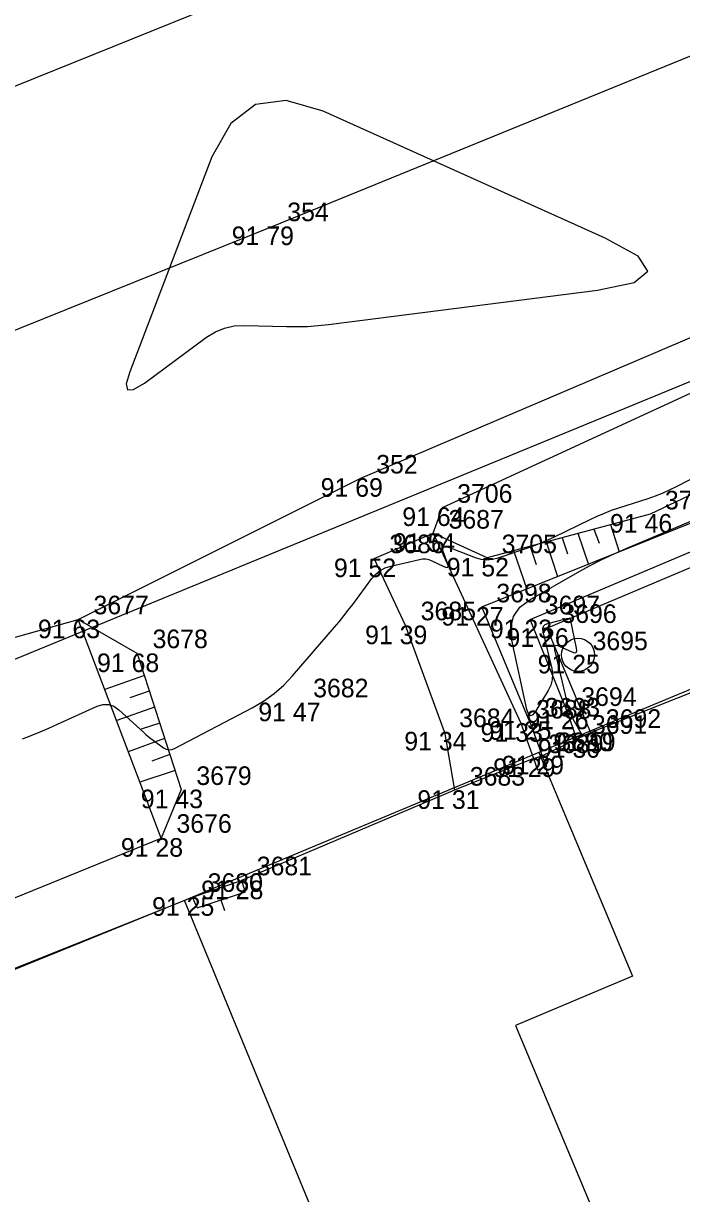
# Model space of a CAD drawing. Extents: x -711081 to -709338, y -1025122 to -1024092.
# Drawn here: x -710386.16 to -710376.24, y -1024788.04 to -1024770.42 of the extents above; entities that cross this region are included whole.
import ezdxf

# ---------------------------------------------------------------- set-up
doc = ezdxf.new("R2010")
doc.units = 0
for name, color, linetype in [('Ex_Minor Contours', 7, 'Continuous'), ('Z_body', 7, 'Continuous'), ('Z_body_cisla', 7, 'Continuous'), ('Z_body_vysky_redukovane', 7, 'Continuous'), ('Z_budova', 7, 'Continuous'), ('Z_hrany_paty', 7, 'Continuous'), ('Z_katastr_hranice', 7, 'Continuous'), ('Z_katastr_vnitrni_kresba', 7, 'Continuous'), ('Z_komunikace', 7, 'Continuous'), ('Z_komunikace_osa', 7, 'Continuous'), ('Z_ploty', 7, 'Continuous'), ('Z_ploty_znacky', 7, 'Continuous'), ('Z_rozhranni', 7, 'Continuous'), ('Z_technicke_srafy', 7, 'Continuous'), ('Z_vstupy', 7, 'Continuous'), ('Z_zelen_jednotliva', 7, 'Continuous'), ('Z_zlabek', 7, 'Continuous')]:
    doc.layers.add(name, color=color, linetype=linetype)

# ---------------------------------------------------------------- blocks, each defined once
blk = doc.blocks.new('POINT_DISPLAY')
blk.add_line((0, 0), (0, 0))
blk = doc.blocks.new('Z10001')
blk.add_circle((0, 0), 0.25)
blk = doc.blocks.new('Z210')
blk.add_line((0, 0), (0, 0.17))

msp = doc.modelspace()

# ---------------------------------------------------------------- linework, layer by layer
at = {"layer": 'Ex_Minor Contours'}
msp.add_lwpolyline([(-710384.606, -1024775.851), (-710384.587, -1024775.941), (-710384.495, -1024775.936), (-710384.333, -1024775.837), (-710383.395, -1024775.148), (-710383.264, -1024775.066), (-710383.125, -1024775.009), (-710382.978, -1024774.977), (-710382.823, -1024774.969), (-710382.191, -1024774.987), (-710382.032, -1024774.988), (-710381.875, -1024774.984), (-710381.717, -1024774.973), (-710381.56, -1024774.956), (-710377.506, -1024774.441), (-710376.953, -1024774.322), (-710376.749, -1024774.152), (-710376.894, -1024773.929), (-710377.389, -1024773.654), (-710381.64, -1024771.741), (-710382.196, -1024771.581), (-710382.66, -1024771.643), (-710383.033, -1024771.927), (-710383.315, -1024772.432), (-710384.554, -1024775.668)], close=True, dxfattribs=at)
for points in [[(-710386.169, -1024781.197), (-710386.037, -1024781.144), (-710385.905, -1024781.089), (-710385.774, -1024781.033), (-710385.644, -1024780.975), (-710385.047, -1024780.704), (-710384.959, -1024780.677), (-710384.874, -1024780.676), (-710384.794, -1024780.703), (-710384.719, -1024780.757), (-710384.349, -1024781.096), (-710384.313, -1024781.128), (-710384.276, -1024781.159), (-710384.238, -1024781.189), (-710384.2, -1024781.217), (-710384.043, -1024781.33), (-710384.004, -1024781.352), (-710383.963, -1024781.361), (-710383.922, -1024781.357), (-710383.879, -1024781.341), (-710382.707, -1024780.727), (-710382.538, -1024780.629), (-710382.38, -1024780.515), (-710382.234, -1024780.388), (-710382.099, -1024780.245), (-710381.471, -1024779.516), (-710381.399, -1024779.431), (-710381.329, -1024779.345), (-710381.261, -1024779.258), (-710381.194, -1024779.17), (-710380.906, -1024778.781), (-710380.847, -1024778.715), (-710380.781, -1024778.661), (-710380.705, -1024778.621), (-710380.621, -1024778.594), (-710380.19, -1024778.494), (-710380.142, -1024778.486), (-710380.094, -1024778.487), (-710380.047, -1024778.497), (-710380.001, -1024778.514), (-710379.819, -1024778.601), (-710379.782, -1024778.614), (-710379.76, -1024778.61), (-710379.754, -1024778.589), (-710379.764, -1024778.55), (-710379.836, -1024778.36), (-710379.846, -1024778.32), (-710379.839, -1024778.297), (-710379.816, -1024778.291), (-710379.777, -1024778.301), (-710379.35, -1024778.463), (-710379.263, -1024778.488), (-710379.176, -1024778.498), (-710379.088, -1024778.492), (-710379, -1024778.47), (-710378.557, -1024778.32), (-710378.454, -1024778.283), (-710378.353, -1024778.243), (-710378.253, -1024778.2), (-710378.154, -1024778.154), (-710377.614, -1024777.89), (-710377.509, -1024777.841), (-710377.402, -1024777.795), (-710377.294, -1024777.754), (-710377.185, -1024777.717), (-710376.742, -1024777.574), (-710376.633, -1024777.536), (-710376.525, -1024777.494), (-710376.419, -1024777.448), (-710376.315, -1024777.397), (-710374.375, -1024776.401)], [(-710377.725, -1024781.155), (-710377.87, -1024780.901), (-710377.893, -1024780.859), (-710377.912, -1024780.815), (-710377.928, -1024780.769), (-710377.941, -1024780.723), (-710378.151, -1024779.855), (-710378.156, -1024779.814), (-710378.146, -1024779.79), (-710378.121, -1024779.785), (-710378.082, -1024779.798), (-710377.894, -1024779.886), (-710377.854, -1024779.899), (-710377.829, -1024779.894), (-710377.818, -1024779.87), (-710377.822, -1024779.829), (-710377.914, -1024779.395), (-710377.916, -1024779.389), (-710377.92, -1024779.385), (-710377.925, -1024779.383), (-710377.931, -1024779.383), (-710377.96, -1024779.387), (-710377.968, -1024779.388), (-710377.975, -1024779.389), (-710377.982, -1024779.391), (-710377.989, -1024779.392), (-710378.259, -1024779.462), (-710378.299, -1024779.479), (-710378.324, -1024779.504), (-710378.334, -1024779.539), (-710378.33, -1024779.582), (-710378.196, -1024780.138), (-710378.183, -1024780.224), (-710378.187, -1024780.308), (-710378.209, -1024780.389), (-710378.248, -1024780.468), (-710378.436, -1024780.776), (-710378.479, -1024780.832), (-710378.516, -1024780.847), (-710378.546, -1024780.821), (-710378.569, -1024780.754), (-710378.797, -1024779.709), (-710378.813, -1024779.52), (-710378.773, -1024779.355), (-710378.677, -1024779.215), (-710378.525, -1024779.1), (-710377.806, -1024778.691), (-710377.625, -1024778.591), (-710377.441, -1024778.497), (-710377.254, -1024778.409), (-710377.064, -1024778.325), (-710375.074, -1024777.488)]]:
    msp.add_lwpolyline(points, dxfattribs=at)
at = {"layer": 'Z_budova'}
for p, q in [((-710377.61, -1024781.1), (-710373.13, -1024779.31)), ((-710378.34, -1024781.45), (-710377.82, -1024781.2)), ((-710377.82, -1024781.2), (-710377.61, -1024781.1)), ((-710378.27, -1024781.61), (-710378.34, -1024781.45)), ((-710391.46, -1024786.72), (-710383.61, -1024783.58)), ((-710383.54, -1024783.74), (-710383.61, -1024783.58))]:
    msp.add_line(p, q, dxfattribs=at)
at = {"layer": 'Z_hrany_paty'}
for p, q in [((-710374.05, -1024776.55), (-710376.71, -1024777.81)), ((-710376.71, -1024777.81), (-710379.17, -1024778.47)), ((-710379.17, -1024778.47), (-710379.98, -1024778.1)), ((-710384.44, -1024779.91), (-710385.33, -1024779.4)), ((-710384.44, -1024779.91), (-710383.78, -1024781.96)), ((-710383.78, -1024781.96), (-710384.08, -1024782.69))]:
    msp.add_line(p, q, dxfattribs=at)
at = {"layer": 'Z_katastr_hranice'}
for p, q in [((-710445.08, -1024804.13), (-710335.33, -1024759.07)), ((-710373.37, -1024779.31), (-710378.39, -1024781.4)), ((-710378.39, -1024781.4), (-710383.73, -1024783.63)), ((-710383.73, -1024783.63), (-710388.82, -1024785.7)), ((-710379.21, -1024794.56), (-710383.73, -1024783.63))]:
    msp.add_line(p, q, dxfattribs=at)
at = {"layer": 'Z_katastr_vnitrni_kresba'}
for p, q in [((-710378.39, -1024781.4), (-710376.98, -1024784.77)), ((-710376.98, -1024784.77), (-710378.74, -1024785.51)), ((-710378.74, -1024785.51), (-710375.9, -1024792.3))]:
    msp.add_line(p, q, dxfattribs=at)
at = {"layer": 'Z_komunikace'}
for p, q in [((-710397.51, -1024775.91), (-710383.06, -1024770.06)), ((-710381.07, -1024777.27), (-710374.46, -1024774.45)), ((-710385.33, -1024779.4), (-710381.07, -1024777.27)), ((-710387.23, -1024779.93), (-710385.33, -1024779.4))]:
    msp.add_line(p, q, dxfattribs=at)
at = {"layer": 'Z_komunikace_osa'}
for p, q in [((-710382.41, -1024773.48), (-710368.54, -1024767.83)), ((-710396.52, -1024779.17), (-710382.41, -1024773.48))]:
    msp.add_line(p, q, dxfattribs=at)
at = {"layer": 'Z_ploty'}
for p, q in [((-710378.47, -1024781.49), (-710378.34, -1024781.45)), ((-710378.47, -1024781.49), (-710378.41, -1024781.66)), ((-710378.41, -1024781.66), (-710378.27, -1024781.61)), ((-710383.61, -1024783.58), (-710382.87, -1024783.33)), ((-710382.81, -1024783.5), (-710382.87, -1024783.33)), ((-710383.54, -1024783.74), (-710382.81, -1024783.5))]:
    msp.add_line(p, q, dxfattribs=at)
at = {"layer": 'Z_rozhranni'}
for p, q in [((-710379.84, -1024777.71), (-710375.39, -1024775.66)), ((-710379.98, -1024778.1), (-710379.84, -1024777.71)), ((-710378.27, -1024779.53), (-710374.03, -1024777.74)), ((-710380.87, -1024778.48), (-710379.98, -1024778.1)), ((-710379.98, -1024778.1), (-710378.66, -1024780.96)), ((-710380.4, -1024779.49), (-710380.87, -1024778.48)), ((-710384.08, -1024782.69), (-710385.33, -1024779.4)), ((-710379.81, -1024781.09), (-710380.4, -1024779.49)), ((-710378.27, -1024779.53), (-710377.61, -1024781.1)), ((-710378.66, -1024780.96), (-710378.47, -1024781.49)), ((-710379.81, -1024781.09), (-710379.66, -1024781.97)), ((-710391.93, -1024785.89), (-710384.08, -1024782.69))]:
    msp.add_line(p, q, dxfattribs=at)
at = {"layer": 'Z_technicke_srafy'}
for p, q in [((-710377.56, -1024778.04), (-710377.48, -1024778.25)), ((-710377.31, -1024777.97), (-710377.18, -1024778.38)), ((-710378.04, -1024778.17), (-710377.96, -1024778.41)), ((-710377.8, -1024778.1), (-710377.64, -1024778.57)), ((-710378.77, -1024778.36), (-710378.57, -1024778.94)), ((-710378.52, -1024778.3), (-710378.43, -1024778.57)), ((-710378.28, -1024778.23), (-710378.11, -1024778.75)), ((-710384.33, -1024780.24), (-710384.93, -1024780.45)), ((-710384.26, -1024780.48), (-710384.55, -1024780.58)), ((-710384.18, -1024780.72), (-710384.75, -1024780.92)), ((-710384.1, -1024780.96), (-710384.38, -1024781.05)), ((-710384.03, -1024781.19), (-710384.58, -1024781.39)), ((-710383.95, -1024781.43), (-710384.22, -1024781.53)), ((-710383.87, -1024781.67), (-710384.4, -1024781.85))]:
    msp.add_line(p, q, dxfattribs=at)
at = {"layer": 'Z_vstupy'}
for p, q in [((-710378.47, -1024781.49), (-710379.66, -1024781.97)), ((-710379.66, -1024781.97), (-710382.87, -1024783.33))]:
    msp.add_line(p, q, dxfattribs=at)
at = {"layer": 'Z_zlabek'}
for p, q in [((-710379.25, -1024779.21), (-710374.74, -1024777.4)), ((-710378.52, -1024779.4), (-710374.14, -1024777.55)), ((-710378.53, -1024780.93), (-710379.25, -1024779.21)), ((-710377.97, -1024780.77), (-710378.52, -1024779.4)), ((-710377.97, -1024780.77), (-710377.82, -1024781.2)), ((-710378.53, -1024780.93), (-710378.34, -1024781.45))]:
    msp.add_line(p, q, dxfattribs=at)

# ---------------------------------------------------------------- block references
at = {"layer": 'Z_body'}
for p in [(-710382.41, -1024773.48), (-710381.07, -1024777.27), (-710379.84, -1024777.71), (-710376.71, -1024777.81), (-710379.98, -1024778.1), (-710380.87, -1024778.48), (-710379.17, -1024778.47), (-710379.25, -1024779.21), (-710385.33, -1024779.4), (-710378.52, -1024779.4), (-710380.4, -1024779.49), (-710378.27, -1024779.53), (-710384.44, -1024779.91), (-710377.8, -1024779.93), (-710382.01, -1024780.65), (-710377.97, -1024780.77), (-710378.66, -1024780.96), (-710378.53, -1024780.93), (-710379.81, -1024781.09), (-710377.82, -1024781.2), (-710377.61, -1024781.1), (-710378.47, -1024781.49), (-710378.34, -1024781.45), (-710383.78, -1024781.96), (-710379.66, -1024781.97), (-710384.08, -1024782.69), (-710382.87, -1024783.33), (-710383.61, -1024783.58)]:
    msp.add_blockref('POINT_DISPLAY', p, dxfattribs=at)
at = {"layer": 'Z_ploty_znacky', "rotation": -161.30000000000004}
msp.add_blockref('Z210', (-710383.18, -1024783.62), dxfattribs=at)
at = {"layer": 'Z_zelen_jednotliva'}
msp.add_blockref('Z10001', (-710377.8, -1024779.93), dxfattribs=at)

# ---------------------------------------------------------------- texts
at = {"layer": 'Z_body_cisla'}
for s, p in [('354', (-710382.18, -1024773.4)), ('352', (-710380.84, -1024777.2)), ('3706', (-710379.62, -1024777.64)), ('3704', (-710376.49, -1024777.74)), ('3687', (-710379.75, -1024778.03)), ('3686', (-710380.64, -1024778.4)), ('3705', (-710378.95, -1024778.4)), ('3698', (-710379.03, -1024779.14)), ('3677', (-710385.1, -1024779.32)), ('3697', (-710378.3, -1024779.32)), ('3685', (-710380.17, -1024779.41)), ('3696', (-710378.05, -1024779.45)), ('3678', (-710384.21, -1024779.83)), ('3695', (-710377.58, -1024779.86)), ('3682', (-710381.79, -1024780.57)), ('3694', (-710377.75, -1024780.7)), ('3688', (-710378.43, -1024780.89)), ('3693', (-710378.3, -1024780.86)), ('3684', (-710379.59, -1024781.02)), ('3691', (-710377.59, -1024781.12)), ('3692', (-710377.38, -1024781.03)), ('3689', (-710378.25, -1024781.41)), ('3690', (-710378.11, -1024781.38)), ('3679', (-710383.55, -1024781.89)), ('3683', (-710379.43, -1024781.9)), ('3676', (-710383.85, -1024782.61)), ('3681', (-710382.64, -1024783.25)), ('3680', (-710383.38, -1024783.5))]:
    msp.add_text(s, height=0.28, dxfattribs=at).set_placement(p)
at = {"layer": 'Z_body_vysky_redukovane'}
for s, p in [('91 79', (-710383.017, -1024773.76)), ('91 69', (-710381.677, -1024777.55)), ('91 64', (-710380.447, -1024777.99)), ('91 46', (-710377.317, -1024778.09)), ('91 54', (-710380.587, -1024778.38)), ('91 52', (-710381.477, -1024778.76)), ('91 52', (-710379.777, -1024778.75)), ('91 27', (-710379.857, -1024779.49)), ('91 63', (-710385.937, -1024779.68)), ('91 23', (-710379.127, -1024779.68)), ('91 39', (-710381.007, -1024779.77)), ('91 26', (-710378.877, -1024779.81)), ('91 68', (-710385.047, -1024780.19)), ('91 25', (-710378.407, -1024780.21)), ('91 47', (-710382.617, -1024780.93)), ('91 26', (-710378.577, -1024781.05)), ('91 33', (-710379.267, -1024781.24)), ('91 25', (-710379.137, -1024781.21)), ('91 34', (-710380.417, -1024781.37)), ('91 30', (-710378.403, -1024781.48)), ('91 19', (-710378.17, -1024781.38)), ('91 29', (-710379.077, -1024781.77)), ('91 29', (-710378.947, -1024781.73)), ('91 43', (-710384.387, -1024782.24)), ('91 31', (-710380.22, -1024782.25)), ('91 28', (-710384.687, -1024782.97)), ('91 28', (-710383.477, -1024783.61)), ('91 25', (-710384.217, -1024783.86))]:
    msp.add_text(s, height=0.28, dxfattribs=at).set_placement(p)

doc.saveas('drawing.dxf')
